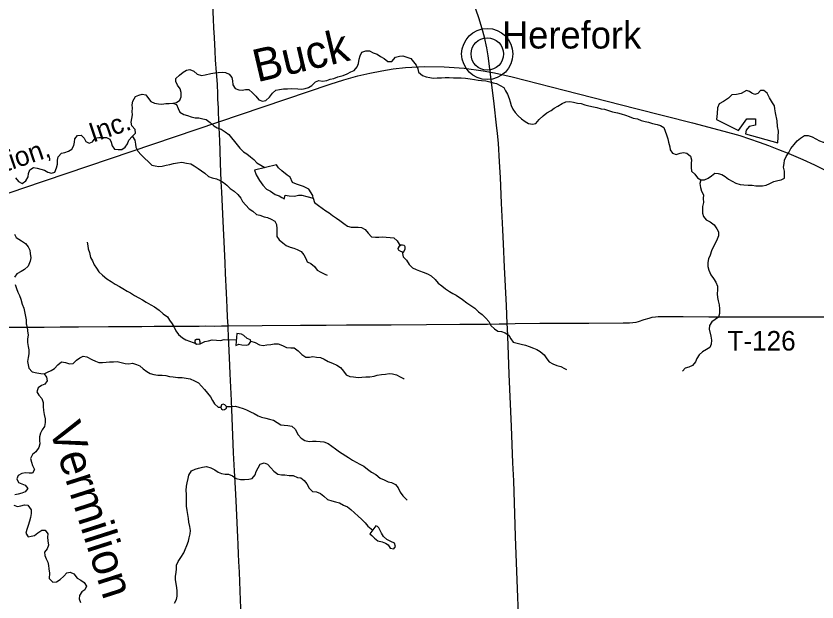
# Model space of a CAD drawing. Extents: x 1874609 to 2204689, y 815661 to 1281160.
# Drawn here: x 1990308 to 2002607, y 1106501 to 1115490 of the extents above; entities that cross this region are included whole.
import ezdxf

# ---------------------------------------------------------------- set-up
doc = ezdxf.new("R2010")
doc.units = 0
for name, color, linetype in [('GM_X_Minor_Lake', 7, 'Continuous'), ('GM_X_Minor_River', 7, 'Continuous'), ('GM_X_Minor_River_Text', 7, 'Continuous'), ('GM_X_Rail_Line', 7, 'Continuous'), ('GM_X_Rail_Line_Text', 7, 'Continuous'), ('GM_X_State_Route', 7, 'Continuous'), ('GM_X_Township_Road', 7, 'Continuous'), ('GM_X_Township_Road_Text', 7, 'Continuous'), ('GM_X_Unincorporated', 7, 'Continuous'), ('GM_X_Unincorporated_Location', 7, 'Continuous'), ('GM_X_Unincorporated_Text', 7, 'Continuous')]:
    doc.layers.add(name, color=color, linetype=linetype)

msp = doc.modelspace()

# ---------------------------------------------------------------- linework, layer by layer
at = {"layer": 'GM_X_Minor_Lake'}
for points in [[(2002004, 1113544), (2002016, 1113726), (2002001, 1113795), (2001995, 1113885), (2001970, 1114007), (2001960, 1114069), (2001954, 1114115), (2001922, 1114161), (2001879, 1114234), (2001841, 1114308), (2001791, 1114348), (2001741, 1114346), (2001697, 1114302), (2001655, 1114289), (2001609, 1114305), (2001571, 1114335), (2001527, 1114349), (2001443, 1114300), (2001373, 1114284), (2001299, 1114282), (2001251, 1114232), (2001174, 1114181), (2001106, 1114143), (2001078, 1114083), (2001074, 1113997), (2001065, 1113901), (2001402, 1113735), (2001529, 1113913), (2001607, 1113913), (2001661, 1113914), (2001663, 1113816), (2001565, 1113795), (2001518, 1113741), (2001510, 1113681)], [(2001510, 1113681), (2002004, 1113544)], [(1993971, 1113125), (1993997, 1113052), (1994045, 1112968), (1994098, 1112894), (1994154, 1112833), (1994218, 1112803), (1994286, 1112751), (1994348, 1112730), (1994389, 1112708), (1994427, 1112686), (1994442, 1112740), (1994500, 1112734), (1994584, 1112725), (1994646, 1112741), (1994696, 1112741), (1994772, 1112724), (1994871, 1112694), (1994864, 1112736), (1994802, 1112832), (1994720, 1112873), (1994614, 1112909), (1994555, 1112934), (1994519, 1113016), (1994471, 1113048), (1994389, 1113117), (1994340, 1113163), (1994308, 1113209)], [(1994308, 1113209), (1993971, 1113125)], [(1996268, 1111969), (1996242, 1111975), (1996218, 1111975), (1996184, 1111951), (1996172, 1111925), (1996176, 1111901), (1996214, 1111881), (1996258, 1111869), (1996276, 1111905)], [(1996276, 1111905), (1996282, 1111920), (1996283, 1111933), (1996283, 1111942), (1996282, 1111950), (1996277, 1111960), (1996268, 1111969)], [(1993137, 1110459), (1993137, 1110493), (1993124, 1110526), (1993104, 1110528), (1993080, 1110526), (1993056, 1110512), (1993055, 1110496), (1993061, 1110472), (1993081, 1110454)], [(1993683, 1110435), (1993731, 1110457), (1993775, 1110447), (1993841, 1110442), (1993885, 1110452), (1993914, 1110498), (1993906, 1110522), (1993858, 1110544), (1993804, 1110589), (1993768, 1110607), (1993698, 1110621)], [(1993698, 1110621), (1993683, 1110435)], [(1993081, 1110454), (1993137, 1110459)], [(1993541, 1109500), (1993513, 1109527), (1993489, 1109535), (1993465, 1109523), (1993451, 1109491), (1993461, 1109461), (1993485, 1109449), (1993509, 1109453), (1993541, 1109476)], [(1993541, 1109476), (1993541, 1109500)], [(1995742, 1107544), (1995770, 1107518), (1995814, 1107480), (1995862, 1107439), (1995930, 1107425), (1995984, 1107403), (1996024, 1107377), (1996055, 1107324), (1996107, 1107316), (1996134, 1107352), (1996120, 1107402), (1996062, 1107428), (1996000, 1107457), (1995952, 1107505), (1995922, 1107555), (1995897, 1107609), (1995879, 1107640), (1995861, 1107658), (1995835, 1107668)], [(1995835, 1107668), (1995742, 1107544)]]:
    msp.add_lwpolyline(points, dxfattribs=at)
at = {"layer": 'GM_X_Minor_River'}
for points in [[(1992714, 1114155), (1992770, 1114165), (1992824, 1114201), (1992844, 1114253), (1992845, 1114317), (1992831, 1114375), (1992787, 1114429), (1992761, 1114484), (1992762, 1114534), (1992818, 1114581), (1992874, 1114629), (1992924, 1114661), (1992978, 1114671), (1993036, 1114646), (1993088, 1114596), (1993158, 1114578), (1993214, 1114586), (1993300, 1114607), (1993360, 1114619), (1993412, 1114625), (1993472, 1114628), (1993526, 1114626), (1993580, 1114600), (1993620, 1114548), (1993630, 1114494), (1993637, 1114435), (1993673, 1114377), (1993727, 1114357), (1993779, 1114351), (1993833, 1114364), (1993885, 1114364), (1993939, 1114310), (1993990, 1114260), (1994034, 1114205), (1994092, 1114185), (1994146, 1114195), (1994200, 1114247), (1994247, 1114305), (1994299, 1114352), (1994353, 1114362), (1994413, 1114372), (1994475, 1114374), (1994533, 1114377), (1994637, 1114373), (1994695, 1114369), (1994749, 1114378), (1994799, 1114396), (1994851, 1114424), (1994908, 1114482), (1994960, 1114500), (1995014, 1114493), (1995080, 1114499), (1995134, 1114523), (1995190, 1114534), (1995248, 1114560), (1995332, 1114578), (1995392, 1114606), (1995450, 1114633), (1995502, 1114657), (1995549, 1114709), (1995565, 1114761), (1995579, 1114827), (1995593, 1114879), (1995616, 1114937), (1995678, 1114955), (1995738, 1114956), (1995792, 1114928), (1995854, 1114904), (1995907, 1114868), (1995959, 1114837), (1996015, 1114793), (1996077, 1114793), (1996133, 1114858), (1996199, 1114874), (1996249, 1114882), (1996311, 1114860), (1996373, 1114839), (1996411, 1114787), (1996451, 1114737), (1996477, 1114681), (1996488, 1114629), (1996552, 1114580), (1996608, 1114556), (1996660, 1114548), (1996714, 1114538), (1996776, 1114541), (1996844, 1114543), (1996898, 1114549), (1996958, 1114546), (1997024, 1114544), (1997078, 1114544), (1997146, 1114540), (1997208, 1114537), (1997284, 1114527), (1997350, 1114517), (1997404, 1114506), (1997458, 1114502), (1997522, 1114494), (1997584, 1114481), (1997636, 1114465), (1997688, 1114457)], [(1997688, 1114457), (1997741, 1114427), (1997797, 1114392), (1997825, 1114342), (1997853, 1114290), (1997883, 1114226), (1997898, 1114176), (1997912, 1114120), (1997938, 1114061), (1997974, 1114011), (1998017, 1113959), (1998071, 1113915), (1998125, 1113874), (1998179, 1113840), (1998237, 1113832), (1998289, 1113844), (1998343, 1113905), (1998403, 1113961), (1998460, 1114003), (1998524, 1114041), (1998574, 1114079), (1998630, 1114110), (1998692, 1114148), (1998752, 1114176), (1998814, 1114180), (1998868, 1114169), (1998928, 1114153), (1998984, 1114147), (1999042, 1114130), (1999104, 1114114), (1999174, 1114096), (1999226, 1114088), (1999292, 1114065), (1999344, 1114061), (1999406, 1114043), (1999466, 1114018), (1999544, 1114004), (1999598, 1113988), (1999665, 1113969), (1999723, 1113951), (1999783, 1113925), (1999851, 1113911), (1999907, 1113890), (1999967, 1113872), (2000021, 1113860), (2000081, 1113843), (2000151, 1113825), (2000205, 1113809), (2000257, 1113779), (2000278, 1113724), (2000298, 1113666), (2000318, 1113604), (2000328, 1113554), (2000347, 1113486), (2000355, 1113436), (2000387, 1113384), (2000447, 1113365), (2000505, 1113385), (2000555, 1113395), (2000611, 1113385), (2000667, 1113342), (2000678, 1113286), (2000676, 1113226), (2000674, 1113164), (2000682, 1113112), (2000731, 1113062), (2000771, 1113009), (2000823, 1112975), (2000881, 1112979), (2000937, 1113005), (2000987, 1113040), (2001039, 1113080), (2001091, 1113076), (2001145, 1113060), (2001197, 1113027), (2001249, 1112989), (2001305, 1112955), (2001363, 1112927), (2001429, 1112908), (2001483, 1112902), (2001553, 1112894), (2001613, 1112893), (2001667, 1112885), (2001719, 1112885), (2001773, 1112887), (2001825, 1112896), (2001885, 1112922), (2001947, 1112954), (2002005, 1112968), (2002059, 1112975), (2002109, 1113005), (2002110, 1113109), (2002092, 1113170), (2002102, 1113228), (2002108, 1113280), (2002133, 1113334), (2002173, 1113395), (2002205, 1113459), (2002255, 1113521), (2002302, 1113577), (2002356, 1113619)], [(1990299, 1113009), (1990348, 1112953), (1990404, 1112921), (1990460, 1112962), (1990497, 1113022), (1990501, 1113076), (1990521, 1113132), (1990575, 1113164), (1990631, 1113154), (1990691, 1113140), (1990743, 1113125), (1990797, 1113097), (1990853, 1113077), (1990905, 1113094), (1990931, 1113162), (1990946, 1113220), (1990944, 1113279), (1990956, 1113331), (1991008, 1113384), (1991060, 1113398), (1991113, 1113418), (1991165, 1113450), (1991197, 1113504), (1991207, 1113556), (1991213, 1113606), (1991250, 1113658), (1991308, 1113665), (1991355, 1113615), (1991381, 1113565), (1991433, 1113539), (1991483, 1113558), (1991525, 1113614), (1991578, 1113628), (1991638, 1113628), (1991696, 1113625), (1991749, 1113603), (1991769, 1113553), (1991783, 1113499), (1991821, 1113447), (1991877, 1113442), (1991933, 1113444), (1991985, 1113476), (1992021, 1113532), (1992039, 1113588), (1992094, 1113640), (1992144, 1113694), (1992140, 1113748), (1992086, 1113804), (1992077, 1113860), (1992087, 1113920), (1992095, 1113976), (1992093, 1114026), (1992096, 1114078), (1992092, 1114130), (1992104, 1114182), (1992142, 1114256), (1992194, 1114276), (1992245, 1114290), (1992303, 1114279), (1992344, 1114227), (1992380, 1114177), (1992434, 1114155), (1992494, 1114144), (1992548, 1114140), (1992606, 1114150), (1992662, 1114146), (1992714, 1114155)], [(1992714, 1114155), (1992774, 1114131), (1992800, 1114073), (1992823, 1114017), (1992883, 1113978), (1992943, 1113966), (1992999, 1113946), (1993057, 1113928), (1993115, 1113929), (1993175, 1113911), (1993227, 1113903), (1993291, 1113856), (1993344, 1113806), (1993396, 1113774), (1993460, 1113756), (1993518, 1113713), (1993574, 1113673), (1993616, 1113623), (1993661, 1113566), (1993705, 1113516), (1993745, 1113462), (1993799, 1113408), (1993854, 1113375), (1993906, 1113331), (1993958, 1113291), (1994006, 1113239), (1994128, 1113164)], [(1992096, 1113643), (1992133, 1113585), (1992145, 1113527), (1992149, 1113477), (1992177, 1113415), (1992228, 1113361), (1992284, 1113304), (1992336, 1113260), (1992394, 1113204), (1992446, 1113190), (1992500, 1113181), (1992552, 1113189), (1992612, 1113203), (1992668, 1113211), (1992724, 1113228), (1992786, 1113240), (1992854, 1113246), (1992926, 1113235), (1992990, 1113221), (1993046, 1113191), (1993103, 1113153), (1993155, 1113116), (1993209, 1113082), (1993263, 1113030), (1993321, 1113009), (1993387, 1112995), (1993441, 1112965), (1993492, 1112935), (1993546, 1112896), (1993598, 1112844), (1993656, 1112802), (1993716, 1112753), (1993761, 1112695), (1993787, 1112645), (1993837, 1112587), (1993889, 1112534), (1993943, 1112496), (1994000, 1112446), (1994052, 1112433), (1994118, 1112407), (1994172, 1112399), (1994226, 1112375), (1994280, 1112344), (1994308, 1112292), (1994315, 1112226), (1994313, 1112156), (1994315, 1112106), (1994351, 1112056), (1994404, 1112009), (1994458, 1111971), (1994518, 1111945), (1994572, 1111927), (1994624, 1111908), (1994684, 1111880), (1994728, 1111826), (1994757, 1111772), (1994779, 1111717), (1994837, 1111695), (1994889, 1111645), (1994932, 1111589), (1994990, 1111560), (1995048, 1111532), (1995088, 1111512)], [(2002356, 1113619), (2002418, 1113655), (2002474, 1113656), (2002534, 1113638), (2002592, 1113604), (2002644, 1113577), (2002702, 1113557), (2002764, 1113553), (2002814, 1113573), (2002868, 1113556), (2002926, 1113532), (2002981, 1113506), (2002983, 1113504)], [(2000823, 1112975), (2000809, 1112919), (2000820, 1112859), (2000834, 1112805), (2000864, 1112747), (2000858, 1112689), (2000863, 1112629), (2000847, 1112569), (2000849, 1112517), (2000849, 1112466), (2000864, 1112416), (2000908, 1112366), (2000968, 1112332), (2001030, 1112285), (2001070, 1112227), (2001097, 1112177), (2001095, 1112119), (2001077, 1112067), (2001047, 1112011), (2001018, 1111953), (2000988, 1111889), (2000966, 1111823), (2000941, 1111765), (2000931, 1111709), (2000933, 1111647), (2000947, 1111591), (2000976, 1111521), (2001016, 1111461), (2001056, 1111406), (2001078, 1111346), (2001079, 1111290), (2001077, 1111230), (2001079, 1111170), (2001089, 1111120), (2001104, 1111060), (2001112, 1111000), (2001112, 1110926), (2001095, 1110868), (2000995, 1110796), (2000957, 1110742), (2000951, 1110686), (2000978, 1110578), (2000988, 1110518), (2000982, 1110458), (2000963, 1110406), (2000913, 1110372), (2000851, 1110338), (2000797, 1110292), (2000763, 1110238), (2000744, 1110184), (2000696, 1110131), (2000638, 1110103), (2000582, 1110087), (2000544, 1110041)], [(1994871, 1112694), (1994889, 1112630), (1994951, 1112582), (1995063, 1112501), (1995114, 1112469), (1995168, 1112430), (1995228, 1112390), (1995282, 1112352), (1995340, 1112305), (1995400, 1112265), (1995455, 1112253), (1995563, 1112252), (1995615, 1112248), (1995669, 1112214), (1995717, 1112160), (1995767, 1112105), (1995827, 1112099), (1995881, 1112099), (1995933, 1112101), (1995991, 1112096), (1996055, 1112094), (1996107, 1112088), (1996163, 1112039), (1996190, 1111989), (1996205, 1111966)], [(1990283, 1112146), (1990309, 1112094), (1990394, 1112042), (1990452, 1111999), (1990496, 1111947), (1990520, 1111897), (1990523, 1111847), (1990533, 1111783), (1990527, 1111727), (1990493, 1111655), (1990440, 1111603), (1990388, 1111569), (1990322, 1111537), (1990284, 1111484)], [(1991402, 1112019), (1991412, 1111967), (1991418, 1111917), (1991434, 1111861), (1991451, 1111787), (1991483, 1111736), (1991507, 1111674), (1991546, 1111620), (1991582, 1111564), (1991636, 1111515), (1991700, 1111459), (1991768, 1111417), (1991831, 1111376), (1991895, 1111342), (1991947, 1111310), (1992015, 1111271), (1992067, 1111241), (1992129, 1111205), (1992194, 1111169), (1992252, 1111138), (1992306, 1111102), (1992378, 1111058), (1992432, 1111027), (1992506, 1110977), (1992569, 1110923), (1992633, 1110876), (1992665, 1110826), (1992705, 1110770), (1992736, 1110718), (1992762, 1110659), (1992802, 1110603), (1992864, 1110555), (1992918, 1110522), (1992974, 1110504), (1993029, 1110480), (1993070, 1110464)], [(1996239, 1111874), (1996253, 1111795), (1996303, 1111744), (1996343, 1111678), (1996397, 1111626), (1996451, 1111600), (1996504, 1111579), (1996562, 1111563), (1996628, 1111535), (1996684, 1111506), (1996744, 1111446), (1996792, 1111392), (1996845, 1111352), (1996905, 1111305), (1996963, 1111265), (1997015, 1111235), (1997069, 1111210), (1997163, 1111140), (1997228, 1111090), (1997290, 1111047), (1997352, 1111007), (1997410, 1110953), (1997466, 1110910), (1997521, 1110854), (1997567, 1110802), (1997601, 1110741), (1997653, 1110691), (1997708, 1110655), (1997762, 1110649), (1997820, 1110632), (1997876, 1110596), (1997904, 1110538), (1997940, 1110488), (1998002, 1110469), (1998063, 1110457), (1998133, 1110441), (1998189, 1110418), (1998253, 1110396), (1998305, 1110372), (1998359, 1110344), (1998417, 1110293), (1998460, 1110233), (1998494, 1110183), (1998552, 1110156), (1998612, 1110130), (1998672, 1110112), (1998728, 1110080), (1998760, 1110065)], [(1990293, 1111369), (1990317, 1111309), (1990337, 1111253), (1990359, 1111201), (1990382, 1111147), (1990404, 1111069), (1990428, 1111008), (1990455, 1110882), (1990463, 1110830), (1990465, 1110768), (1990478, 1110718), (1990482, 1110658), (1990492, 1110596), (1990486, 1110536), (1990485, 1110482), (1990497, 1110419), (1990507, 1110367), (1990507, 1110307), (1990494, 1110249), (1990482, 1110189), (1990494, 1110137), (1990506, 1110087), (1990557, 1110033), (1990625, 1110016), (1990687, 1110008), (1990739, 1110000), (1990777, 1109948), (1990785, 1109895), (1990748, 1109844), (1990698, 1109820), (1990648, 1109786), (1990630, 1109724), (1990656, 1109674), (1990703, 1109624), (1990723, 1109561), (1990723, 1109499), (1990729, 1109439), (1990740, 1109375), (1990756, 1109309), (1990758, 1109253), (1990746, 1109193), (1990707, 1109141), (1990683, 1109089), (1990671, 1109033), (1990671, 1108979), (1990672, 1108925), (1990658, 1108869), (1990612, 1108803), (1990560, 1108761), (1990531, 1108703), (1990545, 1108647), (1990563, 1108593), (1990591, 1108535), (1990562, 1108479), (1990508, 1108477), (1990456, 1108481), (1990396, 1108470), (1990340, 1108442), (1990320, 1108388), (1990344, 1108334), (1990396, 1108315), (1990450, 1108293), (1990487, 1108241), (1990449, 1108189), (1990397, 1108171), (1990339, 1108153), (1990289, 1108142)], [(1993137, 1110467), (1993147, 1110467), (1993207, 1110495), (1993264, 1110505), (1993320, 1110523), (1993384, 1110518), (1993446, 1110514), (1993502, 1110526), (1993560, 1110524), (1993691, 1110528)], [(1993912, 1110503), (1993979, 1110484), (1994045, 1110447), (1994101, 1110435), (1994161, 1110445), (1994223, 1110452), (1994273, 1110460), (1994335, 1110460), (1994401, 1110434), (1994459, 1110407), (1994527, 1110401), (1994581, 1110399), (1994639, 1110352), (1994699, 1110296), (1994760, 1110258), (1994814, 1110256), (1994865, 1110265), (1994924, 1110257), (1994982, 1110251), (1995042, 1110226), (1995100, 1110188), (1995166, 1110164), (1995232, 1110132), (1995292, 1110097), (1995336, 1110043), (1995377, 1109987), (1995435, 1109958), (1995489, 1109956), (1995561, 1109942), (1995619, 1109948), (1995679, 1109953), (1995741, 1109953), (1995805, 1109967), (1995855, 1109978), (1995921, 1109988), (1995979, 1109998), (1996037, 1110004), (1996091, 1109999), (1996149, 1109983), (1996205, 1109953), (1996257, 1109929), (1996269, 1109917)], [(1990739, 1110000), (1990791, 1110024), (1990847, 1110053), (1990900, 1110083), (1990948, 1110137), (1991006, 1110185), (1991066, 1110175), (1991130, 1110154), (1991184, 1110160), (1991236, 1110210), (1991286, 1110248), (1991338, 1110271), (1991396, 1110261), (1991470, 1110223), (1991526, 1110194), (1991578, 1110174), (1991634, 1110174), (1991692, 1110182), (1991744, 1110187), (1991804, 1110183), (1991862, 1110189), (1991920, 1110173), (1991984, 1110158), (1992040, 1110156), (1992096, 1110166), (1992158, 1110144), (1992210, 1110123), (1992262, 1110079), (1992315, 1110035), (1992367, 1110008), (1992423, 1109992), (1992487, 1109980), (1992551, 1109978), (1992607, 1109973), (1992663, 1109959), (1992719, 1109955), (1992791, 1109944), (1992859, 1109942), (1992921, 1109934), (1992983, 1109922), (1993049, 1109895), (1993109, 1109863), (1993158, 1109813), (1993204, 1109760), (1993248, 1109706), (1993292, 1109646), (1993327, 1109590), (1993357, 1109539), (1993411, 1109491), (1993452, 1109489)], [(1993540, 1109502), (1993621, 1109498), (1993677, 1109506), (1993731, 1109488), (1993795, 1109471), (1993849, 1109449), (1993911, 1109419), (1993963, 1109390), (1994024, 1109358), (1994080, 1109334), (1994142, 1109320), (1994202, 1109303), (1994260, 1109291), (1994318, 1109253), (1994372, 1109220), (1994426, 1109214), (1994480, 1109210), (1994542, 1109198), (1994596, 1109153), (1994639, 1109067), (1994687, 1109013), (1994745, 1108980), (1994809, 1108964), (1994863, 1108966), (1994919, 1108968), (1994979, 1108963), (1995037, 1108957), (1995101, 1108931), (1995158, 1108892), (1995216, 1108848), (1995274, 1108806), (1995414, 1108717), (1995475, 1108677), (1995531, 1108648), (1995589, 1108614), (1995651, 1108584), (1995705, 1108539), (1995769, 1108491), (1995832, 1108455), (1995902, 1108400), (1995960, 1108374), (1996020, 1108342), (1996076, 1108334), (1996134, 1108303), (1996176, 1108253), (1996209, 1108185), (1996247, 1108128), (1996299, 1108078), (1996315, 1108062)], [(1992744, 1106482), (1992774, 1106540), (1992784, 1106592), (1992784, 1106668), (1992775, 1106723), (1992767, 1106777), (1992757, 1106843), (1992755, 1106897), (1992768, 1106953), (1992772, 1107009), (1992774, 1107063), (1992796, 1107119), (1992837, 1107183), (1992883, 1107253), (1992903, 1107305), (1992930, 1107367), (1992956, 1107433), (1992968, 1107487), (1992980, 1107547), (1992987, 1107599), (1992977, 1107659), (1992961, 1107727), (1992959, 1107781), (1992946, 1107843), (1992934, 1107903), (1992926, 1107969), (1992924, 1108032), (1992925, 1108086), (1992927, 1108154), (1992921, 1108210), (1992924, 1108276), (1992936, 1108328), (1992950, 1108394), (1992962, 1108448), (1993001, 1108510), (1993059, 1108538), (1993111, 1108555), (1993171, 1108571), (1993233, 1108577), (1993297, 1108556), (1993359, 1108528), (1993411, 1108492), (1993462, 1108470), (1993518, 1108461), (1993572, 1108461), (1993634, 1108437), (1993688, 1108396), (1993756, 1108382), (1993816, 1108382), (1993882, 1108386), (1993934, 1108397), (1993978, 1108449), (1993993, 1108501), (1994027, 1108561), (1994055, 1108617), (1994117, 1108635), (1994169, 1108613), (1994219, 1108560), (1994269, 1108506), (1994326, 1108460), (1994382, 1108449), (1994434, 1108453), (1994500, 1108443), (1994566, 1108443), (1994630, 1108408), (1994682, 1108404), (1994734, 1108364), (1994774, 1108311), (1994811, 1108247), (1994861, 1108197), (1994923, 1108189), (1994981, 1108166), (1995035, 1108122), (1995089, 1108072), (1995155, 1108053), (1995213, 1108039), (1995273, 1108023), (1995338, 1107988), (1995396, 1107962)], [(1990276, 1107988), (1990330, 1107967), (1990382, 1107975)], [(1990382, 1107975), (1990436, 1107991), (1990488, 1107987), (1990540, 1107914), (1990542, 1107860), (1990529, 1107796), (1990517, 1107738), (1990497, 1107672), (1990473, 1107614), (1990458, 1107558), (1990492, 1107502), (1990542, 1107510), (1990594, 1107522), (1990644, 1107563), (1990702, 1107603), (1990756, 1107603), (1990794, 1107547), (1990790, 1107493), (1990794, 1107436), (1990805, 1107374), (1990787, 1107318), (1990747, 1107264), (1990749, 1107214), (1990769, 1107164), (1990796, 1107112), (1990808, 1107062), (1990812, 1107010), (1990822, 1106944), (1990817, 1106860), (1990871, 1106803), (1990929, 1106809), (1990985, 1106843), (1991041, 1106895), (1991090, 1106949), (1991140, 1106956), (1991194, 1106930), (1991245, 1106868), (1991303, 1106833), (1991355, 1106801), (1991389, 1106743), (1991366, 1106685), (1991316, 1106657), (1991284, 1106601), (1991280, 1106551), (1991296, 1106491)], [(1995396, 1107962), (1995450, 1107918), (1995508, 1107870), (1995562, 1107817), (1995615, 1107769), (1995667, 1107717), (1995709, 1107666), (1995787, 1107604)]]:
    msp.add_lwpolyline(points, dxfattribs=at)
at = {"layer": 'GM_X_Rail_Line'}
msp.add_lwpolyline([(1989383, 1112496), (1990414, 1112847), (1993423, 1113865), (1995130, 1114444), (1995343, 1114513), (1995557, 1114572), (1995742, 1114616), (1995924, 1114648), (1996100, 1114678), (1996291, 1114701), (1996583, 1114715), (1996882, 1114712), (1997037, 1114703), (1997189, 1114690), (1997480, 1114651), (1997657, 1114618), (1997925, 1114555), (1998726, 1114352), (1999163, 1114242), (1999827, 1114073), (2000694, 1113851), (2001177, 1113725), (2001420, 1113655), (2001717, 1113557), (2001865, 1113504), (2002016, 1113445), (2002175, 1113382), (2002390, 1113287), (2002568, 1113206), (2002721, 1113131)], dxfattribs=at)
at = {"layer": 'GM_X_State_Route'}
for points in [[(1997733, 1113254), (1997717, 1113538), (1997703, 1113686), (1997688, 1113816), (1997649, 1114142), (1997607, 1114476), (1997557, 1114881), (1997537, 1115002), (1997502, 1115166), (1997468, 1115293), (1997414, 1115465), (1997292, 1115823), (1997178, 1116165), (1997059, 1116539), (1997000, 1116752)], [(1998023, 1106323), (1998015, 1106569), (1997980, 1107504), (1997974, 1107684), (1997950, 1108357), (1997939, 1108636), (1997916, 1109193), (1997883, 1109997), (1997865, 1110440), (1997853, 1110702), (1997851, 1110769), (1997839, 1111047), (1997811, 1111637), (1997794, 1111997), (1997785, 1112211), (1997765, 1112620), (1997746, 1113014), (1997733, 1113254)]]:
    msp.add_lwpolyline(points, dxfattribs=at)
at = {"layer": 'GM_X_Township_Road'}
for points in [[(1993566, 1110735), (1993557, 1110869), (1993550, 1111017), (1993545, 1111132), (1993540, 1111246), (1993525, 1111542), (1993518, 1111705), (1993508, 1111919), (1993487, 1112345), (1993466, 1112788), (1993458, 1112951), (1993451, 1113099), (1993447, 1113230), (1993441, 1113427), (1993436, 1113575), (1993432, 1113679), (1993428, 1113781), (1993427, 1113826), (1993423, 1113875), (1993420, 1113923), (1993418, 1113984), (1993415, 1114082), (1993412, 1114148), (1993409, 1114213), (1993407, 1114295), (1993401, 1114442), (1993397, 1114507), (1993388, 1114622), (1993373, 1114818), (1993366, 1114949), (1993355, 1115162), (1993348, 1115310), (1993342, 1115441), (1993330, 1115654)], [(1997851, 1110769), (1997974, 1110772), (1998351, 1110778), (1998778, 1110778), (1999106, 1110780), (1999631, 1110781), (1999729, 1110784), (1999778, 1110787), (1999829, 1110794), (1999868, 1110802), (1999952, 1110832), (2000030, 1110857), (2000078, 1110870), (2000129, 1110877), (2000169, 1110880), (2000275, 1110880), (2000554, 1110878), (2000948, 1110876), (2001145, 1110875), (2001407, 1110874), (2001752, 1110876), (2002392, 1110874), (2002703, 1110874), (2002947, 1110875)], [(1993566, 1110735), (1994086, 1110742), (1994677, 1110748), (1995070, 1110749), (1995382, 1110752), (1996071, 1110755), (1996613, 1110758), (1997121, 1110762), (1997548, 1110765), (1997728, 1110766), (1997851, 1110769)], [(1990200, 1110717), (1990364, 1110717), (1990479, 1110717), (1990742, 1110718), (1990988, 1110721), (1991267, 1110723), (1991726, 1110725), (1991989, 1110727), (1992120, 1110726), (1992241, 1110728), (1992431, 1110731), (1992533, 1110731), (1992616, 1110732), (1992765, 1110733), (1992869, 1110734), (1992973, 1110734), (1993119, 1110733), (1993219, 1110735), (1993359, 1110734), (1993465, 1110735), (1993520, 1110735), (1993566, 1110735)], [(1993781, 1105965), (1993756, 1106530), (1993738, 1106956), (1993730, 1107119), (1993725, 1107234), (1993718, 1107381), (1993712, 1107496), (1993686, 1108053), (1993677, 1108247), (1993665, 1108511), (1993649, 1108789), (1993615, 1109591), (1993597, 1110000), (1993591, 1110131), (1993582, 1110361), (1993571, 1110573), (1993566, 1110704), (1993566, 1110735)]]:
    msp.add_lwpolyline(points, dxfattribs=at)
at = {"layer": 'GM_X_Unincorporated'}
for radius in [393, 249]:
    msp.add_circle((1997544, 1114908), radius, dxfattribs=at)
at = {"layer": 'GM_X_Unincorporated_Location'}
msp.add_line((1997544, 1114908), (1997544, 1114908), dxfattribs=at)

# ---------------------------------------------------------------- texts
at = {"layer": 'GM_X_Minor_River_Text'}
for s, rotation, p in [('Buck', 13.2109, (1994011, 1114473)), ('Vermilion', 287.7466, (1990811, 1109171))]:
    msp.add_text(s, height=500.2, rotation=rotation, dxfattribs=at).set_placement(p)
at = {"layer": 'GM_X_Rail_Line_Text'}
for s, rotation, p in [('Inc.', 18.8611, (1991489, 1113548)), ('Transportation,', 18.7226, (1988316, 1112478))]:
    msp.add_text(s, height=299, rotation=rotation, dxfattribs=at).set_placement(p)
at = {"layer": 'GM_X_Township_Road_Text'}
msp.add_text('T-126', height=300, rotation=0, dxfattribs=at).set_placement((2001232, 1110358))
at = {"layer": 'GM_X_Unincorporated_Text'}
msp.add_text('Herefork', height=417, rotation=0, dxfattribs=at).set_placement((1997770, 1114992))

doc.saveas('drawing.dxf')
